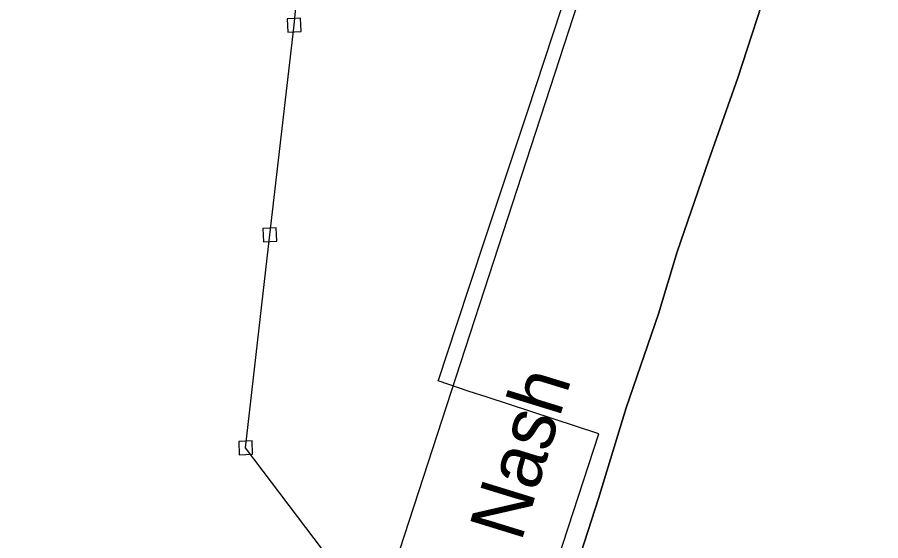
# Model space of a CAD drawing. Extents: x 2220236 to 2384410, y 720751 to 894131.
# Drawn here: x 2349419 to 2351999, y 783236 to 784801 of the extents above; entities that cross this region are included whole.
import ezdxf

# ---------------------------------------------------------------- set-up
doc = ezdxf.new("R2010")
doc.units = 0
for name, color, linetype in [('Exist Boundary Political City Limit New', 7, 'Continuous'), ('Exist Boundary Political CountyLine', 7, 'Continuous'), ('Exist Boundary Political CountyLine Label', 7, 'Continuous'), ('Exist Railroad Mainline', 7, 'Continuous'), ('Exist Road Primary US Attributed', 7, 'Continuous'), ('Exist Utilities Electrical Transmission Line', 7, 'Continuous'), ('Map Preparation Boundary City Limit Buffer Line', 7, 'Continuous')]:
    doc.layers.add(name, color=color, linetype=linetype)

msp = doc.modelspace()

# ---------------------------------------------------------------- linework, layer by layer
at = {"layer": 'Exist Boundary Political City Limit New'}
msp.add_lwpolyline([(2350851.2, 782618.4), (2351157, 783556.1), (2350820.5, 783666.4), (2350769, 783682.6), (2350676.5, 783714), (2350678.2, 783718.9), (2350731.2, 783879.1), (2350816.2, 784135.9), (2350879.8, 784327.2), (2350943.2, 784518.6), (2351045.5, 784827.2), (2350920.5, 784828.3), (2350577.5, 784831.3), (2350559.2, 784831.9), (2350624.2, 785015.2), (2350627.2, 785015.2), (2350697.2, 785196.8)], dxfattribs=at)
at = {"layer": 'Exist Boundary Political CountyLine'}
msp.add_lwpolyline([(2352041.4, 786067.5), (2351966.4, 785827.1), (2351845.8, 785446.1), (2351756.6, 785180.1), (2351656.9, 784880.8), (2351572.4, 784619.5), (2351484.1, 784371.5), (2351391, 784099.8), (2351335, 783914.5), (2351238.2, 783633.3), (2351155.6, 783362.5), (2351061.6, 783072.7), (2350972.3, 782816.2), (2350885.9, 782547.3), (2350801.4, 782274.6), (2350712.2, 782010.5), (2350641, 781783.4), (2350565, 781540.2), (2350480.5, 781284.6), (2350398.9, 781054.7), (2350320, 780808.6), (2350222.3, 780513.1)], dxfattribs=at)
at = {"layer": 'Exist Railroad Mainline'}
msp.add_lwpolyline([(2350222.3, 780513.1), (2350320, 780808.6), (2350398.9, 781054.7), (2350480.5, 781284.6), (2350565, 781540.2), (2350641, 781783.4), (2350712.2, 782010.5), (2350801.4, 782274.6), (2350885.9, 782547.3), (2350972.3, 782816.2), (2351061.6, 783072.7), (2351155.6, 783362.5), (2351238.2, 783633.3), (2351335, 783914.5), (2351391, 784099.8), (2351484.1, 784371.5), (2351572.4, 784619.5), (2351656.9, 784880.8), (2351756.6, 785180.1), (2351845.8, 785446.1), (2351966.4, 785827.1), (2352041.4, 786067.5)], dxfattribs=at)
at = {"layer": 'Exist Road Primary US Attributed'}
msp.add_lwpolyline([(2349423.6, 779733.7), (2349826, 780958.2), (2350004.8, 781494.8), (2350260.7, 782295.8), (2350506.4, 783037.3), (2351081.3, 784803.5), (2351440.4, 785897.5), (2351562, 786262.8)], dxfattribs=at)
at = {"layer": 'Exist Utilities Electrical Transmission Line'}
for points in [[(2350869.9, 782495.5), (2350436.8, 783070.4), (2350101.5, 783514.1), (2350174, 784150.7), (2350246.2, 784777.5), (2350304.8, 785395.9), (2350020.7, 786086.2), (2349800.8, 786581.5), (2349578.7, 787102.6), (2349360.6, 787617.7), (2349132.2, 788154.8)], [(2350227.1, 784756.7), (2350267, 784758.3), (2350265.4, 784798.3), (2350225.4, 784796.7), (2350227.1, 784756.7)], [(2350154.8, 784129.9), (2350194.8, 784131.5), (2350193.1, 784171.5), (2350153.2, 784169.8), (2350154.8, 784129.9)], [(2350082.3, 783493.3), (2350122.3, 783494.9), (2350120.7, 783534.9), (2350080.7, 783533.2), (2350082.3, 783493.3)]]:
    msp.add_lwpolyline(points, dxfattribs=at)
at = {"layer": 'Map Preparation Boundary City Limit Buffer Line'}
msp.add_lwpolyline([(2350851.2, 782618.4), (2351157, 783556.1), (2350820.5, 783666.4), (2350769, 783682.6), (2350676.5, 783714), (2350678.2, 783718.9), (2350731.2, 783879.1), (2350816.2, 784135.9), (2350879.8, 784327.2), (2350943.2, 784518.6), (2351045.5, 784827.2), (2350920.5, 784828.3), (2350577.5, 784831.3), (2350559.2, 784831.9), (2350624.2, 785015.2), (2350627.2, 785015.2), (2350697.2, 785196.8)], dxfattribs=at)

# ---------------------------------------------------------------- texts
at = {"layer": 'Exist Boundary Political CountyLine Label'}
msp.add_text('Nash', height=164.04, rotation=72.8774, dxfattribs=at).set_placement((2350924.4, 783229.7))

doc.saveas('drawing.dxf')
